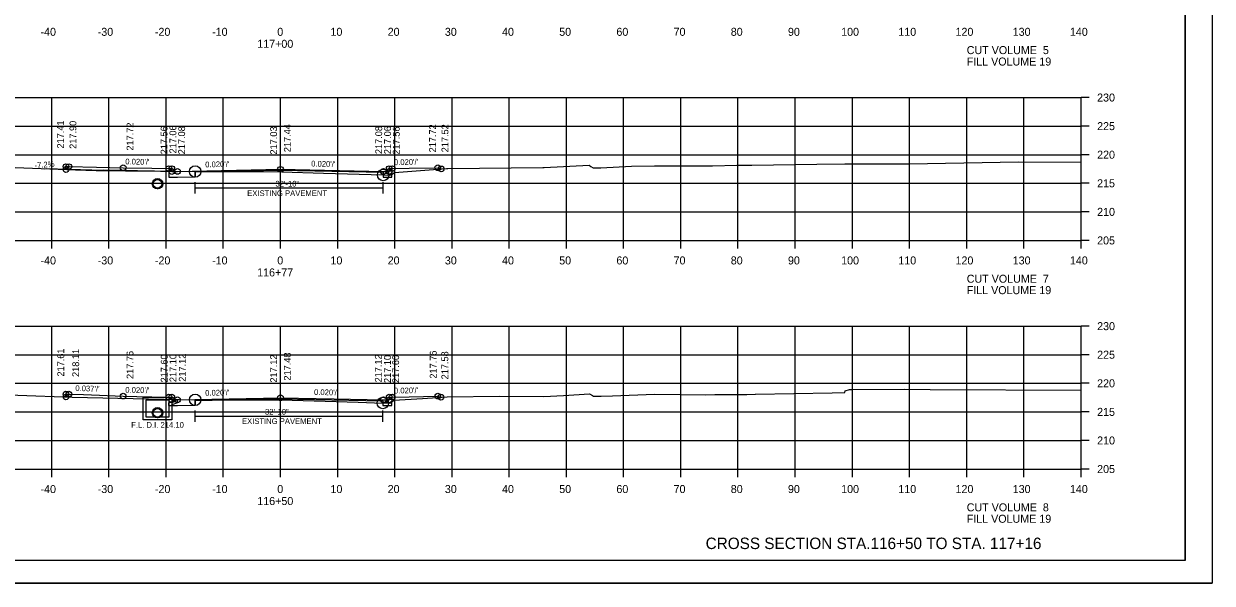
# Model space of a CAD drawing. Extents: x 1368968 to 1369915, y 377395 to 380381.
# Drawn here: x 1369706.9 to 1369914.7, y 379101.4 to 379199.3 of the extents above; entities that cross this region are included whole.
import ezdxf

# ---------------------------------------------------------------- set-up
doc = ezdxf.new("R2010")
doc.units = 0
for name, color, linetype in [('Default', 7, 'Continuous'), ('S_BORDER_NO_PLOT', 7, 'Continuous'), ('S_BREAKLINE_ANNOT', 7, 'Continuous'), ('S_BRIDGE', 7, 'Continuous'), ('S_BRIDGE_ANNOT', 7, 'Continuous'), ('S_CONTOUR_MINOR', 7, 'Continuous'), ('S_CROSS_DRAIN', 7, 'Continuous'), ('S_CTL_TABLE', 7, 'Continuous'), ('S_CURB_ANNOT', 7, 'Continuous'), ('S_DITCHLINE_ANNOT', 7, 'Continuous'), ('S_DROP_INLET', 7, 'Continuous'), ('S_EXIST_ROW_ANNOT', 7, 'Continuous'), ('S_EXISTING_ALIGNMENT_ANNOT', 7, 'Continuous'), ('S_FENCE', 7, 'Continuous')]:
    doc.layers.add(name, color=color, linetype=linetype)

msp = doc.modelspace()

# ---------------------------------------------------------------- linework, layer by layer
at = {"layer": 'Default'}
for p, q in [((1369710.59, 379173.93), (1369710.78, 379173.94)), ((1369736.87, 379173.36), (1369736.87, 379172.53)), ((1369736.86, 379133.4), (1369736.86, 379132.57))]:
    msp.add_line(p, q, dxfattribs=at)
at = {"layer": 'S_BORDER_NO_PLOT'}
for points in [[(1369732.27, 379173.94), (1369732.28, 379172.43), (1369733.78, 379172.46), (1369736.87, 379172.53), (1369736.87, 379173.36), (1369751.78, 379173.65), (1369769.73, 379173.3), (1369769.73, 379172.47), (1369769.78, 379172.46), (1369771.28, 379172.43), (1369771.29, 379173.94)], [(1369732.27, 379133.98), (1369732.28, 379132.47), (1369733.78, 379132.5), (1369736.86, 379132.57), (1369736.86, 379133.4), (1369751.78, 379133.69), (1369769.67, 379133.34), (1369769.67, 379132.51), (1369769.78, 379132.5), (1369771.28, 379132.47), (1369771.29, 379133.98)]]:
    msp.add_lwpolyline(points, dxfattribs=at)
at = {"layer": 'S_BREAKLINE_ANNOT'}
for p, q in [((1369891.78, 379161.38), (1369891.78, 379186.38)), ((1369893.18, 379186.38), (1369891.78, 379186.38)), ((1369893.18, 379181.38), (1369891.78, 379181.38)), ((1369893.18, 379176.38), (1369891.78, 379176.38)), ((1369893.18, 379171.38), (1369891.78, 379171.38)), ((1369893.18, 379166.38), (1369891.78, 379166.38)), ((1369611.78, 379161.38), (1369891.78, 379161.38)), ((1369711.78, 379159.98), (1369711.78, 379161.38)), ((1369721.78, 379159.98), (1369721.78, 379161.38)), ((1369731.78, 379159.98), (1369731.78, 379161.38)), ((1369741.78, 379159.98), (1369741.78, 379161.38)), ((1369751.78, 379159.98), (1369751.78, 379161.38)), ((1369761.78, 379159.98), (1369761.78, 379161.38)), ((1369771.78, 379159.98), (1369771.78, 379161.38)), ((1369781.78, 379159.98), (1369781.78, 379161.38)), ((1369791.78, 379159.98), (1369791.78, 379161.38)), ((1369801.78, 379159.98), (1369801.78, 379161.38)), ((1369811.78, 379159.98), (1369811.78, 379161.38)), ((1369821.78, 379159.98), (1369821.78, 379161.38)), ((1369831.78, 379159.98), (1369831.78, 379161.38)), ((1369841.78, 379159.98), (1369841.78, 379161.38)), ((1369851.78, 379159.98), (1369851.78, 379161.38)), ((1369861.78, 379159.98), (1369861.78, 379161.38)), ((1369871.78, 379159.98), (1369871.78, 379161.38)), ((1369881.78, 379159.98), (1369881.78, 379161.38)), ((1369891.78, 379159.98), (1369891.78, 379161.38)), ((1369893.18, 379161.38), (1369891.78, 379161.38)), ((1369891.78, 379121.38), (1369891.78, 379146.38)), ((1369893.18, 379146.38), (1369891.78, 379146.38)), ((1369893.18, 379141.38), (1369891.78, 379141.38)), ((1369893.18, 379136.38), (1369891.78, 379136.38)), ((1369893.18, 379131.38), (1369891.78, 379131.38)), ((1369893.18, 379126.38), (1369891.78, 379126.38)), ((1369611.78, 379121.38), (1369891.78, 379121.38)), ((1369711.78, 379119.98), (1369711.78, 379121.38)), ((1369721.78, 379119.98), (1369721.78, 379121.38)), ((1369731.78, 379119.98), (1369731.78, 379121.38)), ((1369741.78, 379119.98), (1369741.78, 379121.38)), ((1369751.78, 379119.98), (1369751.78, 379121.38)), ((1369761.78, 379119.98), (1369761.78, 379121.38)), ((1369771.78, 379119.98), (1369771.78, 379121.38)), ((1369781.78, 379119.98), (1369781.78, 379121.38)), ((1369791.78, 379119.98), (1369791.78, 379121.38)), ((1369801.78, 379119.98), (1369801.78, 379121.38)), ((1369811.78, 379119.98), (1369811.78, 379121.38)), ((1369821.78, 379119.98), (1369821.78, 379121.38)), ((1369831.78, 379119.98), (1369831.78, 379121.38)), ((1369841.78, 379119.98), (1369841.78, 379121.38)), ((1369851.78, 379119.98), (1369851.78, 379121.38)), ((1369861.78, 379119.98), (1369861.78, 379121.38)), ((1369871.78, 379119.98), (1369871.78, 379121.38)), ((1369881.78, 379119.98), (1369881.78, 379121.38)), ((1369891.78, 379119.98), (1369891.78, 379121.38)), ((1369893.18, 379121.38), (1369891.78, 379121.38))]:
    msp.add_line(p, q, dxfattribs=at)
at = {"layer": 'S_BRIDGE_ANNOT'}
for q in [(1369909.96, 379310.84), (1369593.78, 379105.38)]:
    msp.add_line((1369909.96, 379105.38), q, dxfattribs=at)
at = {"layer": 'S_CROSS_DRAIN'}
for p, q in [((1369710.78, 379173.94), (1369720.78, 379173.69)), ((1369732.78, 379173.45), (1369720.78, 379173.69)), ((1369736.87, 379170.57), (1369763.19, 379170.57)), ((1369736.87, 379170.57), (1369769.73, 379170.57)), ((1369736.86, 379130.63), (1369763.18, 379130.63)), ((1369736.86, 379130.63), (1369769.67, 379130.63))]:
    msp.add_line(p, q, dxfattribs=at)
at = {"layer": 'S_CTL_TABLE'}
for points in [[(1369699.3, 379174.38), (1369715.92, 379173.72), (1369719.57, 379173.64), (1369724.68, 379173.57), (1369736.87, 379173.44), (1369745.83, 379173.42), (1369751.99, 379173.41), (1369759.33, 379173.16), (1369769.73, 379172.83), (1369770.58, 379172.82), (1369771.07, 379172.83), (1369771.3, 379173), (1369771.71, 379173.29), (1369780.81, 379173.97), (1369780.93, 379173.98), (1369780.97, 379173.98), (1369781.04, 379173.98), (1369797.66, 379174.16), (1369797.87, 379174.16), (1369805.73, 379174.52), (1369806.04, 379174.33), (1369806.44, 379174.09), (1369807.05, 379174.09), (1369807.81, 379174.07), (1369813.18, 379174.35), (1369817.17, 379174.46), (1369822.92, 379174.44), (1369823.97, 379174.43), (1369825.44, 379174.43), (1369827.31, 379174.43), (1369831.58, 379174.55), (1369832.09, 379174.54), (1369833.04, 379174.53), (1369834.18, 379174.53), (1369845.54, 379174.75), (1369850.45, 379174.78), (1369851, 379174.78), (1369861.74, 379174.79), (1369880.84, 379175.14), (1369891.78, 379175.06)], [(1369696.27, 379134.66), (1369715.38, 379133.95), (1369728.73, 379133.64), (1369736.86, 379133.5), (1369740.47, 379133.5), (1369751.91, 379133.5), (1369765.35, 379133.09), (1369769.67, 379132.93), (1369769.98, 379132.94), (1369771.02, 379132.94), (1369771.47, 379133.31), (1369771.62, 379133.42), (1369776.59, 379133.74), (1369780.95, 379134.04), (1369790.09, 379134.11), (1369797.84, 379134.09), (1369801.29, 379134.27), (1369805.83, 379134.54), (1369806.32, 379134.25), (1369806.53, 379134.13), (1369807.48, 379134.12), (1369807.86, 379134.12), (1369809.82, 379134.21), (1369817.18, 379134.46), (1369826.1, 379134.39), (1369827.73, 379134.4), (1369829.78, 379134.4), (1369830.17, 379134.4), (1369831.62, 379134.43), (1369832.16, 379134.44), (1369833.25, 379134.45), (1369833.35, 379134.45), (1369834.8, 379134.46), (1369834.8, 379134.46), (1369834.82, 379134.46), (1369848.25, 379134.74), (1369850.47, 379134.79), (1369850.5, 379135.07), (1369851.27, 379135.32), (1369851.77, 379135.31), (1369860.82, 379135.33), (1369865.37, 379135.32), (1369891.78, 379135.19)]]:
    msp.add_lwpolyline(points, dxfattribs=at)
at = {"layer": 'S_CURB_ANNOT'}
for points in [[(1369714.27, 379173.79), (1369714.27, 379174.29), (1369714.77, 379174.29), (1369719.6, 379174.19), (1369724.27, 379174.1), (1369729.27, 379174), (1369732.27, 379173.94), (1369732.35, 379173.94), (1369732.77, 379173.94), (1369732.77, 379173.71), (1369732.78, 379173.44), (1369733.78, 379173.46), (1369733.78, 379173.46), (1369751.78, 379173.82), (1369769.78, 379173.46), (1369770.78, 379173.44), (1369770.79, 379173.94), (1369770.89, 379173.94), (1369771.29, 379173.94), (1369774.29, 379174), (1369779.29, 379174.1), (1369779.51, 379174.03), (1369779.9, 379173.9)], [(1369714.27, 379133.99), (1369714.27, 379134.49), (1369714.77, 379134.49), (1369717.35, 379134.4), (1369724.27, 379134.14), (1369726.67, 379134.1), (1369729.27, 379134.04), (1369732.27, 379133.98), (1369732.71, 379133.98), (1369732.77, 379133.98), (1369732.78, 379133.48), (1369733.78, 379133.5), (1369751.78, 379133.86), (1369761.14, 379133.68), (1369769.78, 379133.5), (1369770.78, 379133.48), (1369770.79, 379133.98), (1369771.03, 379133.98), (1369771.29, 379133.98), (1369774.29, 379134.04), (1369779.29, 379134.14), (1369779.83, 379133.96)]]:
    msp.add_lwpolyline(points, dxfattribs=at)
at = {"layer": 'S_DITCHLINE_ANNOT'}
for p, q in [((1369611.78, 379186.38), (1369891.78, 379186.38)), ((1369711.78, 379161.38), (1369711.78, 379186.38)), ((1369721.78, 379161.38), (1369721.78, 379186.38)), ((1369731.78, 379161.38), (1369731.78, 379186.38)), ((1369741.78, 379161.38), (1369741.78, 379186.38)), ((1369751.78, 379161.38), (1369751.78, 379186.38)), ((1369761.78, 379161.38), (1369761.78, 379186.38)), ((1369771.78, 379161.38), (1369771.78, 379186.38)), ((1369781.78, 379161.38), (1369781.78, 379186.38)), ((1369791.78, 379161.38), (1369791.78, 379186.38)), ((1369801.78, 379161.38), (1369801.78, 379186.38)), ((1369811.78, 379161.38), (1369811.78, 379186.38)), ((1369821.78, 379161.38), (1369821.78, 379186.38)), ((1369831.78, 379161.38), (1369831.78, 379186.38)), ((1369841.78, 379161.38), (1369841.78, 379186.38)), ((1369851.78, 379161.38), (1369851.78, 379186.38)), ((1369861.78, 379161.38), (1369861.78, 379186.38)), ((1369871.78, 379161.38), (1369871.78, 379186.38)), ((1369881.78, 379161.38), (1369881.78, 379186.38)), ((1369891.78, 379161.38), (1369891.78, 379186.38)), ((1369611.78, 379181.38), (1369891.78, 379181.38)), ((1369611.78, 379176.38), (1369891.78, 379176.38)), ((1369611.78, 379171.38), (1369891.78, 379171.38)), ((1369611.78, 379166.38), (1369891.78, 379166.38)), ((1369611.78, 379161.38), (1369891.78, 379161.38)), ((1369611.78, 379146.38), (1369891.78, 379146.38)), ((1369711.78, 379121.38), (1369711.78, 379146.38)), ((1369721.78, 379121.38), (1369721.78, 379146.38)), ((1369731.78, 379121.38), (1369731.78, 379146.38)), ((1369741.78, 379121.38), (1369741.78, 379146.38)), ((1369751.78, 379121.38), (1369751.78, 379146.38)), ((1369761.78, 379121.38), (1369761.78, 379146.38)), ((1369771.78, 379121.38), (1369771.78, 379146.38)), ((1369781.78, 379121.38), (1369781.78, 379146.38)), ((1369791.78, 379121.38), (1369791.78, 379146.38)), ((1369801.78, 379121.38), (1369801.78, 379146.38)), ((1369811.78, 379121.38), (1369811.78, 379146.38)), ((1369821.78, 379121.38), (1369821.78, 379146.38)), ((1369831.78, 379121.38), (1369831.78, 379146.38)), ((1369841.78, 379121.38), (1369841.78, 379146.38)), ((1369851.78, 379121.38), (1369851.78, 379146.38)), ((1369861.78, 379121.38), (1369861.78, 379146.38)), ((1369871.78, 379121.38), (1369871.78, 379146.38)), ((1369881.78, 379121.38), (1369881.78, 379146.38)), ((1369891.78, 379121.38), (1369891.78, 379146.38)), ((1369611.78, 379141.38), (1369891.78, 379141.38)), ((1369611.78, 379136.38), (1369891.78, 379136.38)), ((1369611.78, 379131.38), (1369891.78, 379131.38)), ((1369611.78, 379126.38), (1369891.78, 379126.38)), ((1369611.78, 379121.38), (1369891.78, 379121.38))]:
    msp.add_line(p, q, dxfattribs=at)
at = {"layer": 'S_DROP_INLET'}
for p, q in [((1369730.28, 379172.24), (1369730.28, 379172.19)), ((1369730.28, 379170.41), (1369730.28, 379170.35)), ((1369730.28, 379132.17), (1369730.28, 379132.15)), ((1369730.28, 379132.15), (1369730.28, 379132.14)), ((1369730.28, 379130.34), (1369730.28, 379130.31)), ((1369730.28, 379130.31), (1369730.28, 379130.31)), ((1369581.38, 379101.4), (1369914.71, 379101.4))]:
    msp.add_line(p, q, dxfattribs=at)
for points in [[(1369581.37, 379314.74), (1369914.71, 379314.74), (1369914.71, 379101.4), (1369581.37, 379101.4)], [(1369827.7, 379310.84), (1369827.7, 379300.96), (1369863.43, 379300.96), (1369863.43, 379298.04), (1369886.63, 379298.04), (1369886.63, 379273.71), (1369909.96, 379273.71), (1369909.96, 379105.38), (1369593.78, 379105.38), (1369593.78, 379310.84)]]:
    msp.add_lwpolyline(points, close=True, dxfattribs=at)
for centre, radius in [((1369714.27, 379174.29), 0.5), ((1369714.27, 379173.79), 0.5), ((1369714.77, 379174.29), 0.5), ((1369724.27, 379174.1), 0.5), ((1369732.27, 379173.94), 0.5), ((1369732.77, 379173.94), 0.5), ((1369732.78, 379173.44), 0.5), ((1369733.78, 379173.46), 0.5), ((1369733.78, 379173.46), 0.5), ((1369736.87, 379173.44), 1), ((1369751.78, 379173.82), 0.5), ((1369769.73, 379172.83), 1), ((1369769.78, 379173.46), 0.5), ((1369769.78, 379173.46), 0.5), ((1369770.78, 379173.44), 0.5), ((1369770.79, 379173.94), 0.5), ((1369771.29, 379173.94), 0.5), ((1369779.29, 379174.1), 0.5), ((1369779.9, 379173.9), 0.5), ((1369730.28, 379171.3), 0.917), ((1369714.27, 379134.49), 0.5), ((1369714.27, 379133.99), 0.5), ((1369714.77, 379134.49), 0.5), ((1369724.27, 379134.14), 0.5), ((1369732.27, 379133.98), 0.5), ((1369732.77, 379133.98), 0.5), ((1369736.86, 379133.5), 1), ((1369751.78, 379133.86), 0.5), ((1369770.79, 379133.98), 0.5), ((1369771.29, 379133.98), 0.5), ((1369779.29, 379134.14), 0.5), ((1369779.83, 379133.96), 0.5), ((1369732.78, 379133.48), 0.5), ((1369733.78, 379133.5), 0.5), ((1369733.78, 379133.5), 0.5), ((1369769.67, 379132.93), 1), ((1369769.78, 379133.5), 0.5), ((1369769.78, 379133.5), 0.5), ((1369770.78, 379133.48), 0.5), ((1369730.28, 379131.23), 0.917), ((1369730.28, 379131.23), 0.917)]:
    msp.add_circle(centre, radius, dxfattribs=at)
at = {"layer": 'S_EXIST_ROW_ANNOT'}
for p, q in [((1369730.28, 379172.08), (1369730.28, 379172.02)), ((1369730.28, 379170.58), (1369730.28, 379170.52)), ((1369736.87, 379169.57), (1369736.87, 379171.57)), ((1369736.87, 379169.57), (1369736.87, 379171.57)), ((1369769.73, 379169.57), (1369769.73, 379171.57)), ((1369727.78, 379133.98), (1369732.53, 379133.98)), ((1369727.78, 379132.48), (1369727.78, 379133.98)), ((1369728.28, 379132.48), (1369728.28, 379133.48)), ((1369728.28, 379133.48), (1369732.28, 379133.48)), ((1369732.61, 379133.82), (1369732.28, 379133.48)), ((1369733.78, 379133.5), (1369732.28, 379132.98)), ((1369732.28, 379132.48), (1369732.28, 379132.98)), ((1369732.61, 379133.82), (1369732.53, 379133.98)), ((1369732.78, 379133.48), (1369732.78, 379129.98)), ((1369733.78, 379132.97), (1369732.78, 379132.63)), ((1369732.78, 379132.48), (1369732.78, 379132.63)), ((1369730.28, 379132), (1369730.28, 379131.98)), ((1369730.28, 379131.98), (1369730.28, 379131.97)), ((1369730.28, 379130.5), (1369730.28, 379130.48)), ((1369730.28, 379130.48), (1369730.28, 379130.47)), ((1369736.86, 379129.63), (1369736.86, 379131.63)), ((1369736.86, 379129.63), (1369736.86, 379131.63)), ((1369769.67, 379129.63), (1369769.67, 379131.63))]:
    msp.add_line(p, q, dxfattribs=at)
for points in [[(1369732.78, 379132.48), (1369732.78, 379129.98), (1369730.28, 379129.98), (1369727.78, 379129.98), (1369727.78, 379132.48)], [(1369732.28, 379132.48), (1369732.28, 379130.48), (1369730.28, 379130.48), (1369728.28, 379130.48), (1369728.28, 379132.48)], [(1369733.78, 379132.97), (1369733.78, 379133.5)]]:
    msp.add_lwpolyline(points, dxfattribs=at)
for centre in [(1369730.28, 379171.3), (1369730.28, 379131.23), (1369730.28, 379131.23)]:
    msp.add_circle(centre, 0.75, dxfattribs=at)
at = {"layer": 'S_EXISTING_ALIGNMENT_ANNOT'}
for p, q in [((1369751.78, 379173.41), (1369751.78, 379183.41)), ((1369751.78, 379133.5), (1369751.78, 379143.5))]:
    msp.add_line(p, q, dxfattribs=at)

# ---------------------------------------------------------------- texts
at = {"layer": 'S_BRIDGE'}
for s, p in [('-40', (1369709.82, 379197.18)), ('-30', (1369719.82, 379197.18)), ('-20', (1369729.82, 379197.18)), ('-10', (1369739.82, 379197.18)), ('0', (1369751.22, 379197.18)), ('10', (1369760.52, 379197.18)), ('20', (1369770.52, 379197.18)), ('30', (1369780.52, 379197.18)), ('40', (1369790.52, 379197.18)), ('50', (1369800.52, 379197.18)), ('60', (1369810.52, 379197.18)), ('70', (1369820.52, 379197.18)), ('80', (1369830.52, 379197.18)), ('90', (1369840.52, 379197.18)), ('100', (1369849.82, 379197.18)), ('110', (1369859.82, 379197.18)), ('120', (1369869.82, 379197.18)), ('130', (1369879.82, 379197.18)), ('140', (1369889.82, 379197.18)), ('117+00', (1369747.72, 379195.08)), ('CUT VOLUME  5', (1369871.78, 379193.98)), ('FILL VOLUME 19', (1369871.78, 379191.98)), ('230', (1369894.58, 379185.68)), ('225', (1369894.58, 379180.68)), ('220', (1369894.58, 379175.68)), ('215', (1369894.58, 379170.68)), ('210', (1369894.58, 379165.68)), ('205', (1369894.58, 379160.68)), ('-40', (1369709.82, 379157.18)), ('-30', (1369719.82, 379157.18)), ('-20', (1369729.82, 379157.18)), ('-10', (1369739.82, 379157.18)), ('0', (1369751.22, 379157.18)), ('10', (1369760.52, 379157.18)), ('20', (1369770.52, 379157.18)), ('30', (1369780.52, 379157.18)), ('40', (1369790.52, 379157.18)), ('50', (1369800.52, 379157.18)), ('60', (1369810.52, 379157.18)), ('70', (1369820.52, 379157.18)), ('80', (1369830.52, 379157.18)), ('90', (1369840.52, 379157.18)), ('100', (1369849.82, 379157.18)), ('110', (1369859.82, 379157.18)), ('120', (1369869.82, 379157.18)), ('130', (1369879.82, 379157.18)), ('140', (1369889.82, 379157.18)), ('116+77', (1369747.7, 379155.08)), ('CUT VOLUME  7', (1369871.78, 379153.98)), ('FILL VOLUME 19', (1369871.78, 379151.98)), ('230', (1369894.58, 379145.68)), ('225', (1369894.58, 379140.68)), ('220', (1369894.58, 379135.68)), ('215', (1369894.58, 379130.68)), ('210', (1369894.58, 379125.68)), ('205', (1369894.58, 379120.68)), ('-40', (1369709.82, 379117.18)), ('-30', (1369719.82, 379117.18)), ('-20', (1369729.82, 379117.18)), ('-10', (1369739.82, 379117.18)), ('0', (1369751.22, 379117.18)), ('10', (1369760.52, 379117.18)), ('20', (1369770.52, 379117.18)), ('30', (1369780.52, 379117.18)), ('40', (1369790.52, 379117.18)), ('50', (1369800.52, 379117.18)), ('60', (1369810.52, 379117.18)), ('70', (1369820.52, 379117.18)), ('80', (1369830.52, 379117.18)), ('90', (1369840.52, 379117.18)), ('100', (1369849.82, 379117.18)), ('110', (1369859.82, 379117.18)), ('120', (1369869.82, 379117.18)), ('130', (1369879.82, 379117.18)), ('140', (1369889.82, 379117.18)), ('116+50', (1369747.72, 379115.08)), ('CUT VOLUME  8', (1369871.78, 379113.98)), ('FILL VOLUME 19', (1369871.78, 379111.98))]:
    msp.add_text(s, height=1.4, dxfattribs=at).set_placement(p)
at = {"layer": 'S_CONTOUR_MINOR'}
msp.add_text('CROSS SECTION STA.116+50 TO STA. 117+16', height=2, dxfattribs=at).set_placement((1369826.13, 379107.38))
at = {"layer": 'S_CROSS_DRAIN'}
msp.add_text('-7.2%', height=1, rotation=4.1182, dxfattribs=at).set_placement((1369708.81, 379174.01))
at = {"layer": 'S_EXIST_ROW_ANNOT'}
for s, p in [('32\'-10"', (1369750.9, 379170.8)), ('EXISTING PAVEMENT', (1369745.96, 379169.14)), ('EXISTING PAVEMENT', (1369745.04, 379129.26)), ('32\'-10"', (1369749.08, 379130.9)), ('F.L. D.I. 214.10', (1369725.67, 379128.6))]:
    msp.add_text(s, height=1, dxfattribs=at).set_placement(p)
at = {"layer": 'S_EXISTING_ALIGNMENT_ANNOT'}
for s, p in [('217.41', (1369713.91, 379177.46)), ('217.90', (1369716.09, 379177.41)), ('217.72', (1369726.07, 379177.1)), ('217.56', (1369732.02, 379176.45)), ('217.06', (1369733.57, 379176.6)), ('217.08', (1369735.1, 379176.45)), ('217.03', (1369751.18, 379176.41)), ('217.44', (1369753.58, 379176.82)), ('217.08', (1369769.56, 379176.48)), ('217.06', (1369771.1, 379176.47)), ('217.56', (1369772.63, 379176.4)), ('217.72', (1369778.97, 379176.79)), ('217.52', (1369781.14, 379176.8)), ('217.61', (1369713.96, 379137.56)), ('218.11', (1369716.57, 379137.49)), ('217.76', (1369726.07, 379137.14)), ('217.60', (1369732.05, 379136.53)), ('217.10', (1369733.58, 379136.59)), ('217.12', (1369735.21, 379136.66)), ('217.12', (1369751.18, 379136.5)), ('217.48', (1369753.58, 379136.86)), ('217.12', (1369769.49, 379136.54)), ('217.10', (1369771.09, 379136.43)), ('217.60', (1369772.52, 379136.43)), ('217.76', (1369779.09, 379137.2)), ('217.58', (1369781.12, 379137.07))]:
    msp.add_text(s, height=1.2, rotation=90, dxfattribs=at).set_placement(p)
at = {"layer": 'S_FENCE'}
for s, rotation, p in [("0.020'/'", 358.8543, (1369724.63, 379174.7)), ("0.020'/'", 1.1458, (1369738.62, 379174.16)), ("0.020'/'", 358.8542, (1369757.14, 379174.32)), ("0.020'/'", 1.1457, (1369771.63, 379174.55)), ("0.037'/'", 357.8962, (1369715.89, 379135.05)), ("0.020'/'", 358.8542, (1369724.63, 379134.74)), ("0.020'/'", 1.1458, (1369738.62, 379134.2)), ("0.020'/'", 358.8542, (1369757.64, 379134.35)), ("0.020'/'", 1.1458, (1369771.63, 379134.59))]:
    msp.add_text(s, height=1, rotation=rotation, dxfattribs=at).set_placement(p)

doc.saveas('drawing.dxf')
